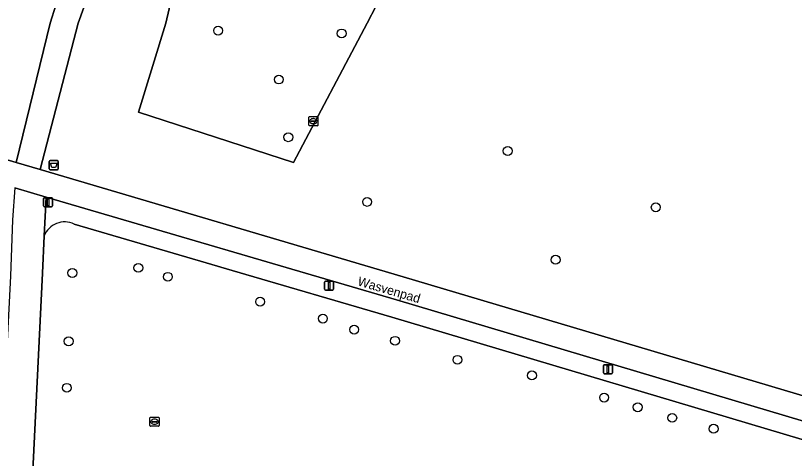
# Model space of a CAD drawing. Extents: x 162722 to 165104, y 384719 to 386284.
# Drawn here: x 162853.3 to 162938.6, y 385452.3 to 385500.8 of the extents above; entities that cross this region are included whole.
import ezdxf

# ---------------------------------------------------------------- set-up
doc = ezdxf.new("R2010")
doc.units = 0
for name, color, linetype in [('IMGEO_Afvalbak', 7, 'Continuous'), ('IMGEO_Boom', 7, 'Continuous'), ('IMGEO_Fietspad_gesloten', 7, 'Continuous'), ('IMGEO_Fietspad_open', 7, 'Continuous'), ('IMGEO_Gemengd_bos', 7, 'Continuous'), ('IMGEO_Groenvoorziening', 7, 'Continuous'), ('IMGEO_Lichtmast', 7, 'Continuous'), ('IMGEO_Openbare_ruimte_label', 7, 'Continuous'), ('IMGEO_Rijbaan_lokaal_halfverhard', 7, 'Continuous'), ('IMGEO_Rioolput', 7, 'Continuous'), ('IMGEO_Voetpad_open', 7, 'Continuous')]:
    doc.layers.add(name, color=color, linetype=linetype)

msp = doc.modelspace()

# ---------------------------------------------------------------- linework, layer by layer
at = {"layer": 'IMGEO_Afvalbak'}
for p, q in [((162856.962, 385484.028), (162856.962, 385484.828)), ((162856.962, 385484.828), (162856.962, 385484.028)), ((162857.062, 385484.928), (162857.852, 385484.928)), ((162857.852, 385484.928), (162857.062, 385484.928)), ((162857.952, 385484.828), (162857.952, 385484.028)), ((162857.952, 385484.028), (162857.952, 385484.828)), ((162857.852, 385483.928), (162857.062, 385483.928)), ((162857.062, 385483.928), (162857.852, 385483.928))]:
    msp.add_line(p, q, dxfattribs=at)
msp.add_lwpolyline([(162857.105, 385484.642), (162857.809, 385484.642), (162857.66, 385484.172), (162857.254, 385484.172), (162857.105, 385484.642)], dxfattribs=at)
for centre, start, end in [((162857.062, 385484.828), 90, 180), ((162857.062, 385484.828), 90, 180), ((162857.852, 385484.828), 0, 90), ((162857.852, 385484.828), 360, 90), ((162857.062, 385484.028), 180, 270), ((162857.062, 385484.028), 180, 270), ((162857.852, 385484.028), 270, 0), ((162857.852, 385484.028), 270, 0)]:
    msp.add_arc(centre, 0.1, start, end, dxfattribs=at)
at = {"layer": 'IMGEO_Boom'}
for centre in [(162875.474, 385499.181), (162889.016, 385498.865), (162882.128, 385493.82), (162883.161, 385487.497), (162907.223, 385485.986), (162891.808, 385480.41), (162923.449, 385479.814), (162912.465, 385474.065), (162866.718, 385473.182), (162859.494, 385472.619), (162869.96, 385472.197), (162880.077, 385469.473), (162886.953, 385467.619), (162890.385, 385466.407), (162859.083, 385465.13), (162894.872, 385465.183), (162901.711, 385463.101), (162909.87, 385461.389), (162858.887, 385460.033), (162917.789, 385458.965), (162921.475, 385457.905), (162925.25, 385456.744), (162929.787, 385455.546)]:
    msp.add_circle(centre, 0.489, dxfattribs=at)
at = {"layer": 'IMGEO_Fietspad_gesloten'}
for points in [[(162988.011, 385434.135), (162983.904, 385437.947), (162975.401, 385444.366), (162971.866, 385446.702), (162961.564, 385451.718), (162952.253, 385455.261), (162951.912, 385455.391), (162950.856, 385455.793), (162950.796, 385455.811), (162949.643, 385456.16), (162944.653, 385457.668), (162895.745, 385472.189), (162855.978, 385483.947), (162853.35, 385484.724), (162837.646, 385489.368)], [(162853.185, 385481.953), (162856.609, 385480.941), (162895.022, 385469.657), (162943.912, 385455.103), (162949.807, 385453.311), (162960.365, 385449.287), (162970.521, 385444.336), (162974.804, 385441.515), (162983.85, 385434.676), (162986.768, 385431.927)]]:
    msp.add_lwpolyline(points, dxfattribs=at)
at = {"layer": 'IMGEO_Fietspad_open'}
for points in [[(162856.212, 385472.593), (162856.403, 385476.683), (162856.609, 385480.941), (162853.185, 385481.953), (162852.948, 385478.452), (162852.701, 385472.286), (162850.476, 385429.364), (162850.021, 385420.03)], [(162853.787, 385420.622), (162853.779, 385422.084), (162854.012, 385427.85), (162856.212, 385472.593)]]:
    msp.add_lwpolyline(points, dxfattribs=at)
at = {"layer": 'IMGEO_Gemengd_bos'}
msp.add_lwpolyline([(162883.743, 385484.74), (162891.795, 385500), (162892.815, 385501.891), (162913.485, 385518.134), (162927.232, 385515.867), (162934.095, 385527.047), (162937.739, 385536.728), (162916.96, 385541.621), (162874.16, 385512.419), (162870.464, 385503.17), (162869.741, 385500), (162866.736, 385490.232)], close=True, dxfattribs=at)
at = {"layer": 'IMGEO_Groenvoorziening'}
for points in [[(162789.578, 385571.186), (162759.966, 385523.643), (162762.968, 385521.93), (162773.184, 385516.078), (162792.976, 385505.754), (162800.597, 385502.356), (162806.39, 385500), (162826.855, 385492.8), (162837.646, 385489.368), (162853.35, 385484.724), (162857.057, 385500), (162857.684, 385501.983)], [(162865.109, 385511.097), (162861.368, 385503.472), (162860.137, 385500), (162855.978, 385483.947), (162895.745, 385472.189), (162944.653, 385457.668), (162949.643, 385456.16), (162951.112, 385459.448), (162950.945, 385459.523), (162952.16, 385462.241), (162954.853, 385461.037), (162953.639, 385458.319), (162952.253, 385455.261), (162961.564, 385451.718), (162971.866, 385446.702), (162975.401, 385444.366), (162983.904, 385437.947), (162988.011, 385434.135), (162990.966, 385431.35)], [(162943.311, 385453.251), (162894.525, 385467.785), (162876.993, 385472.906), (162874.172, 385473.73), (162859.685, 385477.962)], [(162856.403, 385476.683), (162856.212, 385472.593), (162854.012, 385427.85), (162853.779, 385422.084), (162853.787, 385420.622)]]:
    msp.add_lwpolyline(points, dxfattribs=at)
msp.add_lwpolyline([(162883.743, 385484.74), (162866.736, 385490.232), (162869.741, 385500), (162870.464, 385503.17), (162874.16, 385512.419), (162916.96, 385541.621), (162937.739, 385536.728), (162934.095, 385527.047), (162927.232, 385515.867), (162913.485, 385518.134), (162892.815, 385501.891), (162891.795, 385500)], close=True, dxfattribs=at)
msp.add_arc((162858.623, 385475.836), 2.376, 63.46318, 159.11868, dxfattribs=at)
at = {"layer": 'IMGEO_Lichtmast'}
for p, q in [((162856.329, 385479.966), (162856.329, 385480.766)), ((162856.329, 385480.766), (162856.329, 385479.966)), ((162856.429, 385480.866), (162857.219, 385480.866)), ((162857.219, 385480.866), (162856.429, 385480.866)), ((162857.319, 385480.766), (162857.319, 385479.966)), ((162857.319, 385479.966), (162857.319, 385480.766)), ((162857.219, 385479.866), (162856.429, 385479.866)), ((162856.429, 385479.866), (162857.219, 385479.866)), ((162887.139, 385470.829), (162887.139, 385471.629)), ((162887.139, 385471.629), (162887.139, 385470.829)), ((162887.239, 385471.729), (162888.029, 385471.729)), ((162888.029, 385471.729), (162887.239, 385471.729)), ((162888.129, 385471.629), (162888.129, 385470.829)), ((162888.129, 385470.829), (162888.129, 385471.629)), ((162888.029, 385470.729), (162887.239, 385470.729)), ((162887.239, 385470.729), (162888.029, 385470.729)), ((162917.809, 385462.566), (162918.599, 385462.566)), ((162918.599, 385462.566), (162917.809, 385462.566)), ((162917.709, 385461.666), (162917.709, 385462.466)), ((162917.709, 385462.466), (162917.709, 385461.666)), ((162918.699, 385462.466), (162918.699, 385461.666)), ((162918.699, 385461.666), (162918.699, 385462.466)), ((162918.599, 385461.566), (162917.809, 385461.566)), ((162917.809, 385461.566), (162918.599, 385461.566))]:
    msp.add_line(p, q, dxfattribs=at)
for points in [[(162856.749, 385480.741), (162856.899, 385480.741), (162856.899, 385479.991), (162856.749, 385479.991), (162856.749, 385480.741)], [(162887.559, 385471.604), (162887.709, 385471.604), (162887.709, 385470.854), (162887.559, 385470.854), (162887.559, 385471.604)], [(162918.129, 385462.441), (162918.279, 385462.441), (162918.279, 385461.691), (162918.129, 385461.691), (162918.129, 385462.441)]]:
    msp.add_lwpolyline(points, dxfattribs=at)
for centre, start, end in [((162856.429, 385480.766), 90, 180), ((162856.429, 385480.766), 90, 180), ((162857.219, 385480.766), 0, 90), ((162857.219, 385480.766), 360, 90), ((162856.429, 385479.966), 180, 270), ((162856.429, 385479.966), 180, 270), ((162857.219, 385479.966), 270, 0), ((162857.219, 385479.966), 270, 0), ((162887.239, 385471.629), 90, 180), ((162887.239, 385471.629), 90, 180), ((162888.029, 385471.629), 0, 90), ((162888.029, 385471.629), 360, 90), ((162887.239, 385470.829), 180, 270), ((162887.239, 385470.829), 180, 270), ((162888.029, 385470.829), 270, 0), ((162888.029, 385470.829), 270, 0), ((162917.809, 385462.466), 90, 180), ((162917.809, 385462.466), 90, 180), ((162918.599, 385462.466), 0, 90), ((162918.599, 385462.466), 360, 90), ((162917.809, 385461.666), 180, 270), ((162917.809, 385461.666), 180, 270), ((162918.599, 385461.666), 270, 0), ((162918.599, 385461.666), 270, 0)]:
    msp.add_arc(centre, 0.1, start, end, dxfattribs=at)
at = {"layer": 'IMGEO_Rijbaan_lokaal_halfverhard'}
msp.add_lwpolyline([(162857.684, 385501.983), (162857.057, 385500), (162853.35, 385484.724), (162855.978, 385483.947), (162860.137, 385500), (162861.368, 385503.472), (162865.109, 385511.097)], dxfattribs=at)
at = {"layer": 'IMGEO_Rioolput'}
for p, q in [((162885.419, 385488.825), (162885.419, 385489.677)), ((162885.494, 385489.751), (162886.346, 385489.751)), ((162885.678, 385489.245), (162885.678, 385489.257)), ((162886.116, 385489.208), (162885.718, 385489.208)), ((162885.721, 385489.294), (162886.119, 385489.294)), ((162885.907, 385489.531), (162885.932, 385489.531)), ((162886.162, 385489.257), (162886.162, 385489.245)), ((162886.42, 385489.677), (162886.42, 385488.825)), ((162886.346, 385488.751), (162885.494, 385488.751)), ((162885.93, 385488.971), (162885.905, 385488.971)), ((162867.999, 385455.888), (162867.999, 385456.74)), ((162868.074, 385456.814), (162868.926, 385456.814)), ((162868.487, 385456.594), (162868.512, 385456.594)), ((162869, 385456.74), (162869, 385455.888)), ((162868.926, 385455.814), (162868.074, 385455.814)), ((162868.258, 385456.308), (162868.258, 385456.32)), ((162868.696, 385456.271), (162868.298, 385456.271)), ((162868.301, 385456.357), (162868.699, 385456.357)), ((162868.51, 385456.034), (162868.485, 385456.034)), ((162868.742, 385456.32), (162868.742, 385456.308))]:
    msp.add_line(p, q, dxfattribs=at)
for points in [[(162885.419, 385488.825), (162885.419, 385489.677)], [(162885.494, 385489.751), (162886.346, 385489.751)], [(162886.42, 385489.677), (162886.42, 385488.825)], [(162886.346, 385488.751), (162885.494, 385488.751)], [(162867.999, 385455.888), (162867.999, 385456.74)], [(162868.074, 385456.814), (162868.926, 385456.814)], [(162869, 385456.74), (162869, 385455.888)], [(162868.926, 385455.814), (162868.074, 385455.814)]]:
    msp.add_lwpolyline(points, dxfattribs=at)
for centre, radius, start, end in [((162885.496, 385489.675), 0.0765, 91.55205, 178.44795), ((162885.496, 385489.675), 0.0765, 91.55205, 178.44795), ((162885.718, 385489.254), 0.0403, 85.87752, 175.75265), ((162885.715, 385489.244), 0.0366, 178.93798, 274.71019), ((162886.119, 385489.251), 0.043, 264.86636, 352.45326), ((162886.123, 385489.256), 0.0386, 1.73085, 96.63898), ((162886.344, 385489.675), 0.0765, 1.55205, 88.44795), ((162886.344, 385489.675), 0.0765, 1.55205, 88.44795), ((162885.496, 385488.827), 0.0765, 181.55205, 268.44795), ((162885.496, 385488.827), 0.0765, 181.55205, 268.44795), ((162886.344, 385488.827), 0.0765, 271.55205, 358.44795), ((162886.344, 385488.827), 0.0765, 271.55205, 358.44795), ((162868.076, 385456.738), 0.0765, 91.55205, 178.44795), ((162868.076, 385456.738), 0.0765, 91.55205, 178.44795), ((162868.924, 385456.738), 0.0765, 1.55205, 88.44795), ((162868.924, 385456.738), 0.0765, 1.55205, 88.44795), ((162868.076, 385455.89), 0.0765, 181.55205, 268.44795), ((162868.076, 385455.89), 0.0765, 181.55205, 268.44795), ((162868.298, 385456.317), 0.0403, 85.87752, 175.75265), ((162868.295, 385456.307), 0.0366, 178.93798, 274.71019), ((162868.699, 385456.314), 0.043, 264.86636, 352.45326), ((162868.703, 385456.319), 0.0386, 1.73085, 96.63898), ((162868.924, 385455.89), 0.0765, 271.55205, 358.44795), ((162868.924, 385455.89), 0.0765, 271.55205, 358.44795)]:
    msp.add_arc(centre, radius, start, end, dxfattribs=at)
for centre, major_axis, ratio, start_param, end_param in [((162885.906, 385489.251), (-0.387, 0.002), 0.722429, 4.712389, 7.853982), ((162885.931, 385489.251), (-0.39, 0.002), 0.717154, 1.570796, 4.712389), ((162868.486, 385456.314), (-0.387, 0.002), 0.722429, 4.712389, 7.853982), ((162868.511, 385456.314), (-0.39, 0.002), 0.717154, 1.570796, 4.712389)]:
    msp.add_ellipse(centre, major_axis=major_axis, ratio=ratio, start_param=start_param, end_param=end_param, dxfattribs=at)
at = {"layer": 'IMGEO_Voetpad_open'}
for points in [[(162856.609, 385480.941), (162856.403, 385476.683)], [(162998.921, 385420.681), (162986.768, 385431.927), (162983.85, 385434.676), (162974.804, 385441.515), (162970.521, 385444.336), (162960.365, 385449.287), (162949.807, 385453.311), (162943.912, 385455.103), (162895.022, 385469.657), (162856.609, 385480.941)], [(162859.685, 385477.962), (162874.172, 385473.73), (162876.993, 385472.906), (162894.525, 385467.785), (162943.311, 385453.251)]]:
    msp.add_lwpolyline(points, dxfattribs=at)
msp.add_arc((162858.623, 385475.836), 2.376, 63.46318, 159.11868, dxfattribs=at)

# ---------------------------------------------------------------- texts
at = {"layer": 'IMGEO_Openbare_ruimte_label'}
msp.add_text('Wasvenpad', height=1, rotation=343.68481, dxfattribs=at).set_placement((162890.689, 385471.279))

doc.saveas('drawing.dxf')
